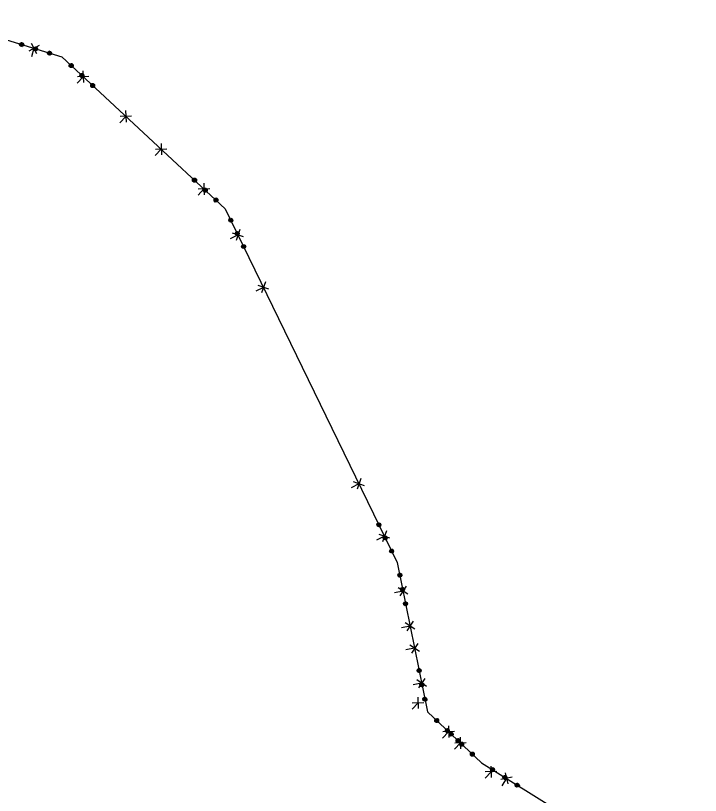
# Model space of a CAD drawing. Extents: x -266179 to -264727, y -1243225 to -1241702.
# Drawn here: x -265230.4 to -265112.9, y -1242008.7 to -1241875 of the extents above; entities that cross this region are included whole.
import ezdxf

# ---------------------------------------------------------------- set-up
doc = ezdxf.new("R2010")
doc.units = 0
for name, color, linetype in [('Vrstva 1', 7, 'Continuous'), ('Vrstva 19', 7, 'Continuous'), ('Vrstva 21', 7, 'Continuous')]:
    doc.layers.add(name, color=color, linetype=linetype)

msp = doc.modelspace()

# ---------------------------------------------------------------- linework, layer by layer
at = {"layer": 'Vrstva 1'}
for p, q in [((-265245.68, -1241874.99), (-265222.5, -1241882.06)), ((-265222.5, -1241882.06), (-265194.45, -1241908.11)), ((-265194.45, -1241908.11), (-265164.96, -1241968.77)), ((-265164.96, -1241968.77), (-265159.77, -1241994.36)), ((-265159.77, -1241994.36), (-265150.47, -1242003.13)), ((-265150.47, -1242003.13), (-265112.94, -1242026.54))]:
    msp.add_line(p, q, dxfattribs=at)
at = {"layer": 'Vrstva 19'}
for p, q in [((-265245.68, -1241874.99), (-265222.5, -1241882.06)), ((-265222.5, -1241882.06), (-265194.45, -1241908.11)), ((-265194.45, -1241908.11), (-265164.96, -1241968.77)), ((-265164.96, -1241968.77), (-265159.77, -1241994.36)), ((-265159.77, -1241994.36), (-265150.47, -1242003.13)), ((-265150.47, -1242003.13), (-265112.94, -1242026.54))]:
    msp.add_line(p, q, dxfattribs=at)
for points in [[(-265229.169, -1241879.691), (-265229.043, -1241879.928), (-265229.121, -1241880.186), (-265229.359, -1241880.313), (-265229.617, -1241880.234), (-265229.743, -1241879.997), (-265229.664, -1241879.738), (-265229.427, -1241879.612), (-265229.169, -1241879.691), (-265229.171, -1241879.732), (-265229.401, -1241879.662), (-265229.5, -1241879.715), (-265229.118, -1241879.832), (-265229.084, -1241879.926), (-265229.6, -1241879.768), (-265229.624, -1241879.845), (-265229.117, -1241880), (-265229.131, -1241880.079), (-265229.637, -1241879.924), (-265229.661, -1241880.001), (-265229.154, -1241880.156), (-265229.225, -1241880.218), (-265229.636, -1241880.092), (-265229.593, -1241880.189), (-265229.325, -1241880.271)], [(-265226.768, -1241880.424), (-265226.642, -1241880.661), (-265226.721, -1241880.919), (-265226.958, -1241881.045), (-265227.216, -1241880.967), (-265227.342, -1241880.729), (-265227.264, -1241880.471), (-265227.026, -1241880.345), (-265226.768, -1241880.424), (-265226.789, -1241880.459), (-265227.019, -1241880.389), (-265227.119, -1241880.442), (-265226.736, -1241880.559), (-265226.683, -1241880.659), (-265227.219, -1241880.495), (-265227.242, -1241880.572), (-265226.706, -1241880.735), (-265226.73, -1241880.812), (-265227.265, -1241880.648), (-265227.289, -1241880.725), (-265226.753, -1241880.888), (-265226.853, -1241880.941), (-265227.236, -1241880.825), (-265227.182, -1241880.925), (-265226.953, -1241880.995)], [(-265224.368, -1241881.156), (-265224.241, -1241881.393), (-265224.32, -1241881.652), (-265224.557, -1241881.778), (-265224.815, -1241881.699), (-265224.942, -1241881.462), (-265224.863, -1241881.204), (-265224.626, -1241881.077), (-265224.368, -1241881.156), (-265224.417, -1241881.183), (-265224.647, -1241881.113), (-265224.728, -1241881.172), (-265224.364, -1241881.283), (-265224.311, -1241881.383), (-265224.808, -1241881.231), (-265224.832, -1241881.307), (-265224.334, -1241881.459), (-265224.358, -1241881.536), (-265224.855, -1241881.384), (-265224.888, -1241881.457), (-265224.391, -1241881.609), (-265224.452, -1241881.674), (-265224.845, -1241881.554), (-265224.82, -1241881.645), (-265224.59, -1241881.716)], [(-265220.575, -1241883.411), (-265220.565, -1241883.68), (-265220.749, -1241883.878), (-265221.018, -1241883.888), (-265221.216, -1241883.704), (-265221.226, -1241883.436), (-265221.042, -1241883.238), (-265220.773, -1241883.228), (-265220.575, -1241883.411), (-265220.595, -1241883.448), (-265220.771, -1241883.284), (-265220.884, -1241883.289), (-265220.591, -1241883.561), (-265220.602, -1241883.66), (-265220.997, -1241883.293), (-265221.052, -1241883.351), (-265220.663, -1241883.712), (-265220.71, -1241883.777), (-265221.099, -1241883.417), (-265221.153, -1241883.475), (-265220.765, -1241883.836), (-265220.856, -1241883.861), (-265221.171, -1241883.568), (-265221.174, -1241883.674), (-265220.969, -1241883.865)], [(-265218.736, -1241885.119), (-265218.726, -1241885.388), (-265218.909, -1241885.585), (-265219.178, -1241885.595), (-265219.376, -1241885.412), (-265219.386, -1241885.143), (-265219.202, -1241884.945), (-265218.934, -1241884.935), (-265218.736, -1241885.119), (-265218.77, -1241885.142), (-265218.946, -1241884.978), (-265219.059, -1241884.983), (-265218.766, -1241885.255), (-265218.762, -1241885.368), (-265219.172, -1241884.987), (-265219.227, -1241885.045), (-265218.816, -1241885.426), (-265218.871, -1241885.485), (-265219.281, -1241885.104), (-265219.336, -1241885.163), (-265218.925, -1241885.544), (-265219.038, -1241885.548), (-265219.331, -1241885.276), (-265219.327, -1241885.389), (-265219.151, -1241885.552)], [(-265216.896, -1241886.827), (-265216.886, -1241887.095), (-265217.07, -1241887.293), (-265217.338, -1241887.303), (-265217.536, -1241887.119), (-265217.546, -1241886.851), (-265217.363, -1241886.653), (-265217.094, -1241886.643), (-265216.896, -1241886.827), (-265216.953, -1241886.829), (-265217.129, -1241886.665), (-265217.227, -1241886.683), (-265216.948, -1241886.942), (-265216.944, -1241887.055), (-265217.325, -1241886.701), (-265217.38, -1241886.76), (-265216.999, -1241887.113), (-265217.053, -1241887.172), (-265217.434, -1241886.818), (-265217.496, -1241886.87), (-265217.115, -1241887.224), (-265217.199, -1241887.255), (-265217.499, -1241886.976), (-265217.517, -1241887.069), (-265217.341, -1241887.232)], [(-265199.413, -1241903.065), (-265199.403, -1241903.333), (-265199.587, -1241903.531), (-265199.855, -1241903.541), (-265200.053, -1241903.357), (-265200.063, -1241903.089), (-265199.88, -1241902.891), (-265199.611, -1241902.881), (-265199.413, -1241903.065), (-265199.433, -1241903.101), (-265199.609, -1241902.938), (-265199.722, -1241902.942), (-265199.429, -1241903.214), (-265199.439, -1241903.313), (-265199.835, -1241902.946), (-265199.89, -1241903.005), (-265199.501, -1241903.365), (-265199.548, -1241903.431), (-265199.937, -1241903.07), (-265199.991, -1241903.129), (-265199.603, -1241903.489), (-265199.694, -1241903.514), (-265200.009, -1241903.221), (-265200.012, -1241903.328), (-265199.807, -1241903.518)], [(-265197.574, -1241904.772), (-265197.564, -1241905.041), (-265197.747, -1241905.239), (-265198.016, -1241905.249), (-265198.214, -1241905.065), (-265198.224, -1241904.797), (-265198.04, -1241904.599), (-265197.771, -1241904.589), (-265197.574, -1241904.772), (-265197.608, -1241904.795), (-265197.784, -1241904.632), (-265197.897, -1241904.636), (-265197.604, -1241904.908), (-265197.6, -1241905.021), (-265198.01, -1241904.64), (-265198.065, -1241904.699), (-265197.654, -1241905.08), (-265197.709, -1241905.138), (-265198.119, -1241904.757), (-265198.173, -1241904.816), (-265197.763, -1241905.197), (-265197.876, -1241905.201), (-265198.169, -1241904.929), (-265198.165, -1241905.042), (-265197.989, -1241905.205)], [(-265195.734, -1241906.48), (-265195.724, -1241906.748), (-265195.908, -1241906.946), (-265196.176, -1241906.956), (-265196.374, -1241906.773), (-265196.384, -1241906.504), (-265196.2, -1241906.306), (-265195.932, -1241906.296), (-265195.734, -1241906.48), (-265195.79, -1241906.482), (-265195.966, -1241906.319), (-265196.065, -1241906.337), (-265195.786, -1241906.595), (-265195.782, -1241906.708), (-265196.163, -1241906.354), (-265196.218, -1241906.413), (-265195.836, -1241906.767), (-265195.891, -1241906.825), (-265196.272, -1241906.472), (-265196.334, -1241906.523), (-265195.953, -1241906.877), (-265196.036, -1241906.909), (-265196.337, -1241906.63), (-265196.355, -1241906.722), (-265196.179, -1241906.886)], [(-265193.144, -1241910.066), (-265193.231, -1241910.32), (-265193.474, -1241910.438), (-265193.728, -1241910.35), (-265193.846, -1241910.107), (-265193.759, -1241909.853), (-265193.516, -1241909.735), (-265193.262, -1241909.823), (-265193.144, -1241910.066), (-265193.175, -1241910.092), (-265193.28, -1241909.876), (-265193.387, -1241909.839), (-265193.212, -1241910.199), (-265193.258, -1241910.288), (-265193.494, -1241909.802), (-265193.566, -1241909.837), (-265193.334, -1241910.314), (-265193.402, -1241910.358), (-265193.634, -1241909.881), (-265193.706, -1241909.916), (-265193.474, -1241910.393), (-265193.568, -1241910.383), (-265193.756, -1241909.996), (-265193.797, -1241910.094), (-265193.675, -1241910.346)], [(-265192.046, -1241912.323), (-265192.134, -1241912.577), (-265192.377, -1241912.695), (-265192.631, -1241912.607), (-265192.749, -1241912.364), (-265192.661, -1241912.11), (-265192.418, -1241911.992), (-265192.164, -1241912.08), (-265192.046, -1241912.323), (-265192.086, -1241912.331), (-265192.191, -1241912.116), (-265192.298, -1241912.079), (-265192.123, -1241912.438), (-265192.16, -1241912.545), (-265192.405, -1241912.042), (-265192.477, -1241912.077), (-265192.232, -1241912.58), (-265192.304, -1241912.615), (-265192.549, -1241912.112), (-265192.621, -1241912.147), (-265192.376, -1241912.65), (-265192.483, -1241912.613), (-265192.658, -1241912.254), (-265192.695, -1241912.36), (-265192.59, -1241912.576)], [(-265190.948, -1241914.58), (-265191.036, -1241914.834), (-265191.279, -1241914.952), (-265191.533, -1241914.864), (-265191.651, -1241914.622), (-265191.563, -1241914.368), (-265191.32, -1241914.25), (-265191.066, -1241914.337), (-265190.948, -1241914.58), (-265191.002, -1241914.562), (-265191.107, -1241914.346), (-265191.205, -1241914.327), (-265191.039, -1241914.669), (-265191.076, -1241914.776), (-265191.303, -1241914.308), (-265191.375, -1241914.343), (-265191.148, -1241914.811), (-265191.22, -1241914.846), (-265191.447, -1241914.378), (-265191.523, -1241914.404), (-265191.296, -1241914.872), (-265191.385, -1241914.871), (-265191.565, -1241914.502), (-265191.615, -1241914.582), (-265191.51, -1241914.798)], [(-265167.764, -1241962.272), (-265167.851, -1241962.526), (-265168.094, -1241962.644), (-265168.348, -1241962.556), (-265168.466, -1241962.313), (-265168.378, -1241962.059), (-265168.136, -1241961.941), (-265167.882, -1241962.029), (-265167.764, -1241962.272), (-265167.795, -1241962.298), (-265167.9, -1241962.082), (-265168.007, -1241962.045), (-265167.832, -1241962.405), (-265167.878, -1241962.494), (-265168.114, -1241962.008), (-265168.186, -1241962.043), (-265167.954, -1241962.52), (-265168.022, -1241962.564), (-265168.254, -1241962.087), (-265168.325, -1241962.122), (-265168.094, -1241962.599), (-265168.188, -1241962.589), (-265168.376, -1241962.202), (-265168.417, -1241962.3), (-265168.294, -1241962.552)], [(-265166.666, -1241964.529), (-265166.754, -1241964.783), (-265166.997, -1241964.901), (-265167.25, -1241964.813), (-265167.369, -1241964.57), (-265167.281, -1241964.316), (-265167.038, -1241964.198), (-265166.784, -1241964.286), (-265166.666, -1241964.529), (-265166.706, -1241964.538), (-265166.811, -1241964.322), (-265166.918, -1241964.285), (-265166.743, -1241964.644), (-265166.78, -1241964.751), (-265167.025, -1241964.248), (-265167.097, -1241964.283), (-265166.852, -1241964.786), (-265166.924, -1241964.821), (-265167.169, -1241964.318), (-265167.241, -1241964.353), (-265166.996, -1241964.856), (-265167.103, -1241964.819), (-265167.278, -1241964.46), (-265167.315, -1241964.567), (-265167.21, -1241964.782)], [(-265165.568, -1241966.786), (-265165.656, -1241967.04), (-265165.899, -1241967.158), (-265166.153, -1241967.071), (-265166.271, -1241966.828), (-265166.183, -1241966.574), (-265165.94, -1241966.456), (-265165.686, -1241966.543), (-265165.568, -1241966.786), (-265165.622, -1241966.768), (-265165.727, -1241966.552), (-265165.825, -1241966.533), (-265165.659, -1241966.875), (-265165.696, -1241966.982), (-265165.923, -1241966.514), (-265165.995, -1241966.549), (-265165.768, -1241967.017), (-265165.84, -1241967.052), (-265166.067, -1241966.584), (-265166.143, -1241966.61), (-265165.916, -1241967.078), (-265166.005, -1241967.077), (-265166.185, -1241966.708), (-265166.235, -1241966.788), (-265166.13, -1241967.004)], [(-265164.182, -1241970.99), (-265164.331, -1241971.214), (-265164.595, -1241971.267), (-265164.819, -1241971.119), (-265164.873, -1241970.854), (-265164.724, -1241970.63), (-265164.46, -1241970.577), (-265164.236, -1241970.725), (-265164.182, -1241970.99), (-265164.219, -1241971.008), (-265164.267, -1241970.772), (-265164.361, -1241970.71), (-265164.282, -1241971.102), (-265164.348, -1241971.177), (-265164.455, -1241970.647), (-265164.534, -1241970.663), (-265164.429, -1241971.183), (-265164.505, -1241971.208), (-265164.61, -1241970.689), (-265164.689, -1241970.705), (-265164.584, -1241971.224), (-265164.672, -1241971.191), (-265164.757, -1241970.769), (-265164.822, -1241970.854), (-265164.766, -1241971.128)], [(-265163.684, -1241973.45), (-265163.833, -1241973.674), (-265164.098, -1241973.727), (-265164.321, -1241973.579), (-265164.375, -1241973.314), (-265164.226, -1241973.09), (-265163.962, -1241973.037), (-265163.738, -1241973.185), (-265163.684, -1241973.45), (-265163.726, -1241973.448), (-265163.773, -1241973.213), (-265163.867, -1241973.15), (-265163.788, -1241973.542), (-265163.851, -1241973.637), (-265163.962, -1241973.088), (-265164.04, -1241973.104), (-265163.929, -1241973.653), (-265164.007, -1241973.668), (-265164.119, -1241973.12), (-265164.197, -1241973.135), (-265164.086, -1241973.684), (-265164.18, -1241973.622), (-265164.259, -1241973.23), (-265164.322, -1241973.324), (-265164.274, -1241973.559)], [(-265163.187, -1241975.91), (-265163.335, -1241976.134), (-265163.6, -1241976.188), (-265163.824, -1241976.039), (-265163.877, -1241975.774), (-265163.729, -1241975.55), (-265163.464, -1241975.497), (-265163.24, -1241975.646), (-265163.187, -1241975.91), (-265163.234, -1241975.879), (-265163.281, -1241975.644), (-265163.372, -1241975.601), (-265163.296, -1241975.973), (-265163.359, -1241976.067), (-265163.462, -1241975.558), (-265163.54, -1241975.574), (-265163.437, -1241976.083), (-265163.516, -1241976.099), (-265163.619, -1241975.589), (-265163.699, -1241975.596), (-265163.596, -1241976.105), (-265163.682, -1241976.082), (-265163.764, -1241975.68), (-265163.832, -1241975.745), (-265163.785, -1241975.98)], [(-265160.861, -1241987.367), (-265161.009, -1241987.591), (-265161.274, -1241987.645), (-265161.498, -1241987.496), (-265161.551, -1241987.232), (-265161.403, -1241987.008), (-265161.138, -1241986.954), (-265160.914, -1241987.103), (-265160.861, -1241987.367), (-265160.898, -1241987.385), (-265160.945, -1241987.15), (-265161.04, -1241987.087), (-265160.96, -1241987.479), (-265161.027, -1241987.554), (-265161.134, -1241987.025), (-265161.212, -1241987.041), (-265161.107, -1241987.56), (-265161.184, -1241987.586), (-265161.289, -1241987.066), (-265161.367, -1241987.082), (-265161.262, -1241987.602), (-265161.35, -1241987.569), (-265161.436, -1241987.147), (-265161.5, -1241987.232), (-265161.445, -1241987.506)], [(-265160.363, -1241989.828), (-265160.511, -1241990.051), (-265160.776, -1241990.105), (-265161, -1241989.956), (-265161.053, -1241989.692), (-265160.905, -1241989.468), (-265160.64, -1241989.414), (-265160.416, -1241989.563), (-265160.363, -1241989.828), (-265160.404, -1241989.826), (-265160.452, -1241989.59), (-265160.546, -1241989.528), (-265160.467, -1241989.92), (-265160.529, -1241990.014), (-265160.64, -1241989.465), (-265160.719, -1241989.481), (-265160.607, -1241990.03), (-265160.686, -1241990.046), (-265160.797, -1241989.497), (-265160.875, -1241989.513), (-265160.764, -1241990.062), (-265160.859, -1241989.999), (-265160.938, -1241989.607), (-265161, -1241989.701), (-265160.953, -1241989.937)], [(-265159.865, -1241992.288), (-265160.014, -1241992.512), (-265160.278, -1241992.565), (-265160.502, -1241992.417), (-265160.556, -1241992.152), (-265160.407, -1241991.928), (-265160.143, -1241991.875), (-265159.919, -1241992.023), (-265159.865, -1241992.288), (-265159.912, -1241992.256), (-265159.96, -1241992.021), (-265160.05, -1241991.978), (-265159.975, -1241992.351), (-265160.037, -1241992.445), (-265160.14, -1241991.935), (-265160.219, -1241991.951), (-265160.116, -1241992.461), (-265160.194, -1241992.477), (-265160.297, -1241991.967), (-265160.378, -1241991.973), (-265160.275, -1241992.483), (-265160.361, -1241992.459), (-265160.442, -1241992.058), (-265160.511, -1241992.122), (-265160.463, -1241992.358)], [(-265157.855, -1241995.726), (-265157.847, -1241995.994), (-265158.033, -1241996.191), (-265158.301, -1241996.198), (-265158.498, -1241996.013), (-265158.505, -1241995.745), (-265158.32, -1241995.548), (-265158.052, -1241995.54), (-265157.855, -1241995.726), (-265157.875, -1241995.762), (-265158.05, -1241995.597), (-265158.163, -1241995.6), (-265157.872, -1241995.875), (-265157.883, -1241995.974), (-265158.276, -1241995.603), (-265158.331, -1241995.662), (-265157.945, -1241996.025), (-265157.993, -1241996.09), (-265158.379, -1241995.727), (-265158.433, -1241995.785), (-265158.048, -1241996.149), (-265158.139, -1241996.172), (-265158.452, -1241995.877), (-265158.456, -1241995.984), (-265158.252, -1241996.176)], [(-265156.029, -1241997.448), (-265156.021, -1241997.716), (-265156.207, -1241997.913), (-265156.475, -1241997.921), (-265156.672, -1241997.735), (-265156.679, -1241997.467), (-265156.494, -1241997.27), (-265156.226, -1241997.263), (-265156.029, -1241997.448), (-265156.064, -1241997.47), (-265156.238, -1241997.305), (-265156.352, -1241997.309), (-265156.061, -1241997.583), (-265156.057, -1241997.696), (-265156.465, -1241997.312), (-265156.52, -1241997.37), (-265156.112, -1241997.754), (-265156.167, -1241997.813), (-265156.574, -1241997.428), (-265156.629, -1241997.487), (-265156.222, -1241997.871), (-265156.335, -1241997.874), (-265156.626, -1241997.6), (-265156.623, -1241997.713), (-265156.448, -1241997.877)], [(-265155.394, -1241998.046), (-265155.386, -1241998.315), (-265155.571, -1241998.511), (-265155.84, -1241998.519), (-265156.036, -1241998.334), (-265156.044, -1241998.065), (-265155.859, -1241997.869), (-265155.59, -1241997.861), (-265155.394, -1241998.046), (-265155.414, -1241998.082), (-265155.589, -1241997.918), (-265155.702, -1241997.921), (-265155.411, -1241998.196), (-265155.422, -1241998.295), (-265155.815, -1241997.924), (-265155.87, -1241997.983), (-265155.484, -1241998.346), (-265155.532, -1241998.411), (-265155.917, -1241998.048), (-265155.972, -1241998.106), (-265155.587, -1241998.47), (-265155.678, -1241998.493), (-265155.991, -1241998.198), (-265155.995, -1241998.305), (-265155.791, -1241998.497)], [(-265154.203, -1241999.17), (-265154.195, -1241999.439), (-265154.381, -1241999.635), (-265154.649, -1241999.643), (-265154.846, -1241999.458), (-265154.854, -1241999.189), (-265154.668, -1241998.993), (-265154.4, -1241998.985), (-265154.203, -1241999.17), (-265154.26, -1241999.172), (-265154.434, -1241999.007), (-265154.533, -1241999.024), (-265154.256, -1241999.285), (-265154.253, -1241999.398), (-265154.631, -1241999.041), (-265154.686, -1241999.099), (-265154.308, -1241999.456), (-265154.363, -1241999.514), (-265154.741, -1241999.157), (-265154.803, -1241999.209), (-265154.425, -1241999.566), (-265154.509, -1241999.596), (-265154.807, -1241999.315), (-265154.826, -1241999.408), (-265154.651, -1241999.572)], [(-265153.568, -1241999.769), (-265153.56, -1242000.037), (-265153.745, -1242000.234), (-265154.014, -1242000.242), (-265154.21, -1242000.056), (-265154.218, -1241999.788), (-265154.033, -1241999.591), (-265153.764, -1241999.583), (-265153.568, -1241999.769), (-265153.603, -1241999.791), (-265153.777, -1241999.626), (-265153.89, -1241999.63), (-265153.599, -1241999.904), (-265153.596, -1242000.017), (-265154.003, -1241999.633), (-265154.058, -1241999.691), (-265153.651, -1242000.075), (-265153.706, -1242000.134), (-265154.113, -1241999.749), (-265154.168, -1241999.807), (-265153.761, -1242000.192), (-265153.874, -1242000.195), (-265154.165, -1241999.921), (-265154.162, -1242000.034), (-265153.987, -1242000.198)], [(-265151.742, -1242001.491), (-265151.734, -1242001.76), (-265151.919, -1242001.956), (-265152.188, -1242001.964), (-265152.384, -1242001.779), (-265152.392, -1242001.51), (-265152.207, -1242001.314), (-265151.938, -1242001.306), (-265151.742, -1242001.491), (-265151.799, -1242001.493), (-265151.973, -1242001.328), (-265152.072, -1242001.345), (-265151.795, -1242001.606), (-265151.792, -1242001.719), (-265152.17, -1242001.362), (-265152.225, -1242001.42), (-265151.847, -1242001.777), (-265151.902, -1242001.835), (-265152.28, -1242001.478), (-265152.342, -1242001.53), (-265151.964, -1242001.887), (-265152.048, -1242001.917), (-265152.346, -1242001.636), (-265152.365, -1242001.728), (-265152.19, -1242001.893)], [(-265148.323, -1242004.091), (-265148.262, -1242004.353), (-265148.405, -1242004.582), (-265148.667, -1242004.642), (-265148.896, -1242004.499), (-265148.957, -1242004.237), (-265148.814, -1242004.008), (-265148.552, -1242003.948), (-265148.323, -1242004.091), (-265148.336, -1242004.13), (-265148.539, -1242004.003), (-265148.649, -1242004.028), (-265148.31, -1242004.24), (-265148.302, -1242004.34), (-265148.76, -1242004.054), (-265148.802, -1242004.122), (-265148.353, -1242004.402), (-265148.386, -1242004.476), (-265148.836, -1242004.195), (-265148.878, -1242004.263), (-265148.429, -1242004.543), (-265148.514, -1242004.585), (-265148.878, -1242004.357), (-265148.861, -1242004.462), (-265148.624, -1242004.61)], [(-265146.194, -1242005.42), (-265146.133, -1242005.682), (-265146.276, -1242005.911), (-265146.538, -1242005.972), (-265146.767, -1242005.829), (-265146.828, -1242005.567), (-265146.685, -1242005.338), (-265146.423, -1242005.277), (-265146.194, -1242005.42), (-265146.224, -1242005.449), (-265146.427, -1242005.322), (-265146.537, -1242005.347), (-265146.198, -1242005.559), (-265146.173, -1242005.669), (-265146.648, -1242005.373), (-265146.69, -1242005.441), (-265146.215, -1242005.737), (-265146.257, -1242005.805), (-265146.732, -1242005.508), (-265146.775, -1242005.576), (-265146.3, -1242005.873), (-265146.41, -1242005.898), (-265146.749, -1242005.686), (-265146.724, -1242005.797), (-265146.52, -1242005.924)], [(-265144.065, -1242006.75), (-265144.004, -1242007.011), (-265144.147, -1242007.24), (-265144.409, -1242007.301), (-265144.638, -1242007.158), (-265144.699, -1242006.896), (-265144.556, -1242006.667), (-265144.294, -1242006.607), (-265144.065, -1242006.75), (-265144.12, -1242006.762), (-265144.324, -1242006.635), (-265144.417, -1242006.671), (-265144.095, -1242006.873), (-265144.069, -1242006.983), (-265144.51, -1242006.707), (-265144.553, -1242006.775), (-265144.111, -1242007.051), (-265144.154, -1242007.119), (-265144.595, -1242006.843), (-265144.646, -1242006.906), (-265144.205, -1242007.181), (-265144.281, -1242007.228), (-265144.629, -1242007.011), (-265144.629, -1242007.105), (-265144.425, -1242007.232)]]:
    msp.add_lwpolyline(points, dxfattribs=at)
at = {"layer": 'Vrstva 21'}
for p, q in [((-265245.68, -1241874.99), (-265222.5, -1241882.06)), ((-265226.409, -1241880.137), (-265228.157, -1241881.067)), ((-265227.748, -1241879.728), (-265226.817, -1241881.476)), ((-265227.283, -1241880.602), (-265227.721, -1241882.037)), ((-265222.5, -1241882.06), (-265194.45, -1241908.11)), ((-265218.837, -1241885.463), (-265219.858, -1241886.563)), ((-265217.848, -1241885.427), (-265219.826, -1241885.5)), ((-265218.874, -1241884.474), (-265218.8, -1241886.453)), ((-265211.545, -1241891.277), (-265211.471, -1241893.256)), ((-265211.508, -1241892.267), (-265212.528, -1241893.366)), ((-265210.519, -1241892.23), (-265212.497, -1241892.303)), ((-265205.479, -1241896.914), (-265205.405, -1241898.893)), ((-265205.442, -1241897.903), (-265206.463, -1241899.003)), ((-265204.453, -1241897.867), (-265206.431, -1241897.94)), ((-265198.15, -1241903.717), (-265198.076, -1241905.696)), ((-265198.113, -1241904.707), (-265199.133, -1241905.806)), ((-265197.124, -1241904.67), (-265199.102, -1241904.743)), ((-265194.45, -1241908.11), (-265164.96, -1241968.77)), ((-265191.941, -1241911.671), (-265192.588, -1241913.543)), ((-265192.264, -1241912.607), (-265193.613, -1241913.263)), ((-265191.329, -1241912.93), (-265193.2, -1241912.284)), ((-265187.891, -1241921.6), (-265189.24, -1241922.256)), ((-265186.956, -1241921.923), (-265188.827, -1241921.277)), ((-265187.568, -1241920.664), (-265188.215, -1241922.536)), ((-265170.583, -1241955.603), (-265172.454, -1241954.957)), ((-265171.195, -1241954.344), (-265171.842, -1241956.216)), ((-265171.519, -1241955.28), (-265172.868, -1241955.936)), ((-265167.146, -1241964.273), (-265168.495, -1241964.929)), ((-265166.21, -1241964.596), (-265168.081, -1241963.95)), ((-265166.822, -1241963.337), (-265167.469, -1241965.209)), ((-265164.96, -1241968.77), (-265159.77, -1241994.36)), ((-265163.964, -1241973.67), (-265165.434, -1241973.967)), ((-265163.139, -1241974.217), (-265164.789, -1241973.122)), ((-265163.416, -1241972.845), (-265164.511, -1241974.495)), ((-265161.924, -1241980.206), (-265163.574, -1241979.112)), ((-265162.202, -1241978.834), (-265163.296, -1241980.484)), ((-265162.749, -1241979.659), (-265164.219, -1241979.956)), ((-265161.156, -1241984.018), (-265162.806, -1241982.924)), ((-265161.434, -1241982.646), (-265162.528, -1241984.296)), ((-265161.981, -1241983.471), (-265163.451, -1241983.769)), ((-265160.766, -1241989.46), (-265162.236, -1241989.758)), ((-265159.941, -1241990.008), (-265161.591, -1241988.913)), ((-265160.219, -1241988.635), (-265161.314, -1241990.285)), ((-265161.412, -1241991.849), (-265161.354, -1241993.828)), ((-265161.383, -1241992.839), (-265162.412, -1241993.93)), ((-265160.393, -1241992.81), (-265162.372, -1241992.867)), ((-265159.77, -1241994.36), (-265150.47, -1242003.13)), ((-265156.132, -1241997.79), (-265157.161, -1241998.881)), ((-265155.142, -1241997.761), (-265157.121, -1241997.819)), ((-265156.161, -1241996.8), (-265156.103, -1241998.779)), ((-265154.137, -1241998.711), (-265154.079, -1242000.69)), ((-265154.108, -1241999.7), (-265155.137, -1242000.791)), ((-265153.119, -1241999.671), (-265155.098, -1241999.729)), ((-265150.47, -1242003.13), (-265112.94, -1242026.54)), ((-265148.886, -1242003.662), (-265148.828, -1242005.641)), ((-265148.857, -1242004.651), (-265149.887, -1242005.743)), ((-265147.868, -1242004.623), (-265149.847, -1242004.68)), ((-265145.262, -1242005.551), (-265147.191, -1242005.997)), ((-265146.226, -1242005.774), (-265147.021, -1242007.047)), ((-265146.449, -1242004.81), (-265146.003, -1242006.739))]:
    msp.add_line(p, q, dxfattribs=at)

doc.saveas('drawing.dxf')
